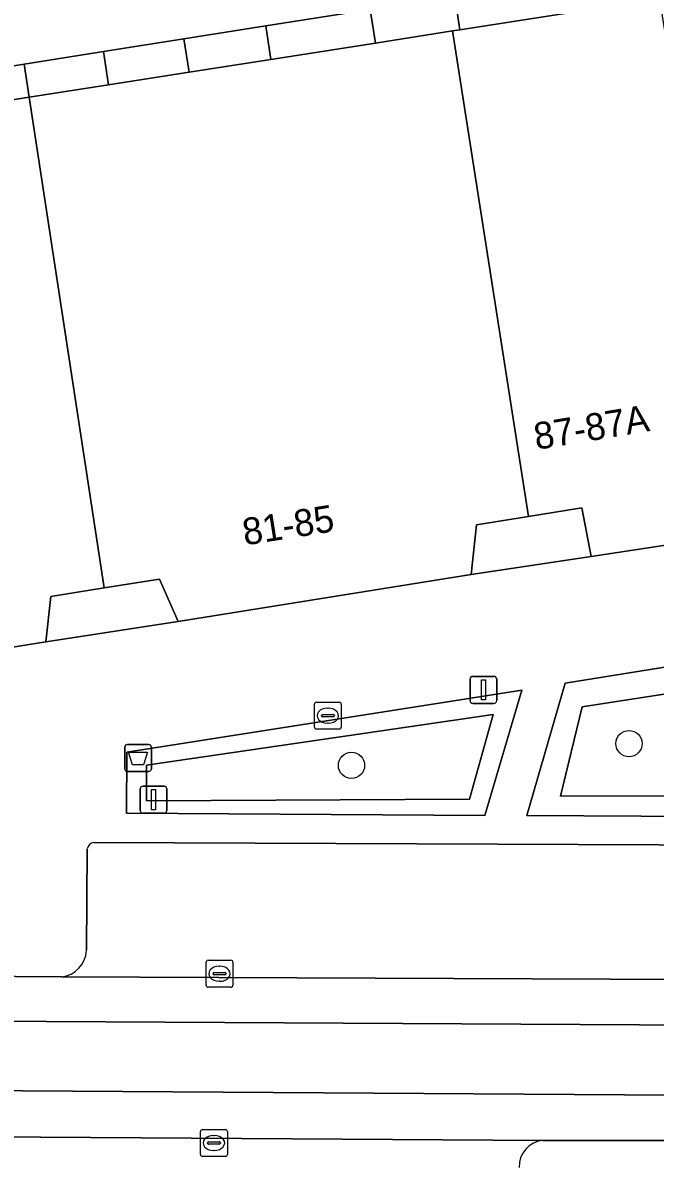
# Model space of a CAD drawing. Extents: x 160077 to 160948, y 386481 to 387498.
# Drawn here: x 160576.78 to 160600.3, y 387274.55 to 387316.88 of the extents above; entities that cross this region are included whole.
import ezdxf

# ---------------------------------------------------------------- set-up
doc = ezdxf.new("R2010")
doc.units = 0
for name, color, linetype in [('IMGEO_Afvalbak', 7, 'Continuous'), ('IMGEO_Boom', 7, 'Continuous'), ('IMGEO_Erf', 7, 'Continuous'), ('IMGEO_Groenvoorziening', 7, 'Continuous'), ('IMGEO_Kolk', 7, 'Continuous'), ('IMGEO_Lichtmast', 7, 'Continuous'), ('IMGEO_Pand', 7, 'Continuous'), ('IMGEO_Pand_nummerreeks', 7, 'Continuous'), ('IMGEO_Parkeervlak_open', 7, 'Continuous'), ('IMGEO_Rijbaan_lokaal_gesloten', 7, 'Continuous'), ('IMGEO_Rijbaan_lokaal_open', 7, 'Continuous'), ('IMGEO_Voetpad_open', 7, 'Continuous')]:
    doc.layers.add(name, color=color, linetype=linetype)

msp = doc.modelspace()

# ---------------------------------------------------------------- linework, layer by layer
at = {"layer": 'IMGEO_Afvalbak'}
for p, q in [((160580.569, 387289.144), (160580.569, 387289.944)), ((160580.569, 387289.944), (160580.569, 387289.144)), ((160580.669, 387290.044), (160581.459, 387290.044)), ((160581.459, 387290.044), (160580.669, 387290.044)), ((160581.559, 387289.944), (160581.559, 387289.144)), ((160581.559, 387289.144), (160581.559, 387289.944)), ((160581.459, 387289.044), (160580.669, 387289.044)), ((160580.669, 387289.044), (160581.459, 387289.044))]:
    msp.add_line(p, q, dxfattribs=at)
msp.add_lwpolyline([(160580.712, 387289.758), (160581.416, 387289.758), (160581.267, 387289.288), (160580.861, 387289.288), (160580.712, 387289.758)], dxfattribs=at)
for centre, start, end in [((160580.669, 387289.944), 90, 180), ((160580.669, 387289.944), 90, 180), ((160581.459, 387289.944), 0, 90), ((160581.459, 387289.944), 360, 90), ((160580.669, 387289.144), 180, 270), ((160580.669, 387289.144), 180, 270), ((160581.459, 387289.144), 270, 0), ((160581.459, 387289.144), 270, 0)]:
    msp.add_arc(centre, 0.1, start, end, dxfattribs=at)
at = {"layer": 'IMGEO_Boom'}
for centre in [(160599.32, 387290.077), (160589.001, 387289.268)]:
    msp.add_circle(centre, 0.489, dxfattribs=at)
at = {"layer": 'IMGEO_Erf'}
for points in [[(160595.582, 387298.519), (160593.655, 387298.207), (160593.451, 387296.36), (160597.909, 387297.035), (160597.569, 387298.841)], [(160579.809, 387295.863), (160577.82, 387295.547), (160577.64, 387293.855), (160582.552, 387294.62), (160581.86, 387296.188)]]:
    msp.add_lwpolyline(points, close=True, dxfattribs=at)
at = {"layer": 'IMGEO_Groenvoorziening'}
for points in [[(160615.522, 387295.309), (160596.943, 387292.325), (160595.526, 387287.409), (160616.752, 387287.281)], [(160597.58, 387291.439), (160596.777, 387288.122), (160615.317, 387288.157), (160614.235, 387294.022)], [(160597.58, 387291.439), (160614.235, 387294.022), (160615.317, 387288.157), (160596.777, 387288.122)], [(160595.332, 387292.059), (160580.649, 387289.761), (160580.637, 387287.487), (160593.96, 387287.406)], [(160594.264, 387291.159), (160593.391, 387288.017), (160581.38, 387287.947), (160581.38, 387289.274)], [(160594.264, 387291.159), (160581.38, 387289.274), (160581.38, 387287.947), (160593.391, 387288.017)]]:
    msp.add_lwpolyline(points, close=True, dxfattribs=at)
at = {"layer": 'IMGEO_Kolk'}
for p, q in [((160587.697, 387291.616), (160588.549, 387291.616)), ((160587.622, 387290.69), (160587.622, 387291.542)), ((160588.11, 387291.396), (160588.135, 387291.396)), ((160588.623, 387291.542), (160588.623, 387290.69)), ((160587.881, 387291.11), (160587.881, 387291.122)), ((160588.319, 387291.073), (160587.921, 387291.073)), ((160587.924, 387291.159), (160588.322, 387291.159)), ((160588.133, 387290.836), (160588.108, 387290.836)), ((160588.365, 387291.122), (160588.365, 387291.11)), ((160588.549, 387290.616), (160587.697, 387290.616)), ((160583.593, 387281.094), (160583.593, 387281.946)), ((160583.668, 387282.02), (160584.52, 387282.02)), ((160584.594, 387281.946), (160584.594, 387281.094)), ((160583.852, 387281.514), (160583.852, 387281.526)), ((160584.29, 387281.477), (160583.892, 387281.477)), ((160583.895, 387281.563), (160584.293, 387281.563)), ((160584.081, 387281.8), (160584.106, 387281.8)), ((160584.336, 387281.526), (160584.336, 387281.514)), ((160584.104, 387281.24), (160584.079, 387281.24)), ((160584.52, 387281.02), (160583.668, 387281.02)), ((160583.384, 387274.803), (160583.384, 387275.655)), ((160583.459, 387275.729), (160584.311, 387275.729)), ((160584.385, 387275.655), (160584.385, 387274.803)), ((160583.643, 387275.223), (160583.643, 387275.235)), ((160584.081, 387275.186), (160583.683, 387275.186)), ((160583.686, 387275.272), (160584.084, 387275.272)), ((160583.872, 387275.509), (160583.897, 387275.509)), ((160584.127, 387275.235), (160584.127, 387275.223)), ((160584.311, 387274.729), (160583.459, 387274.729)), ((160583.895, 387274.949), (160583.87, 387274.949))]:
    msp.add_line(p, q, dxfattribs=at)
for points in [[(160587.697, 387291.616), (160588.549, 387291.616)], [(160587.622, 387290.69), (160587.622, 387291.542)], [(160588.623, 387291.542), (160588.623, 387290.69)], [(160588.549, 387290.616), (160587.697, 387290.616)], [(160583.593, 387281.094), (160583.593, 387281.946)], [(160583.668, 387282.02), (160584.52, 387282.02)], [(160584.594, 387281.946), (160584.594, 387281.094)], [(160584.52, 387281.02), (160583.668, 387281.02)], [(160583.384, 387274.803), (160583.384, 387275.655)], [(160583.459, 387275.729), (160584.311, 387275.729)], [(160584.385, 387275.655), (160584.385, 387274.803)], [(160584.311, 387274.729), (160583.459, 387274.729)]]:
    msp.add_lwpolyline(points, dxfattribs=at)
for centre, radius, start, end in [((160587.699, 387291.54), 0.0765, 91.552, 178.448), ((160587.699, 387291.54), 0.0765, 91.552, 178.448), ((160588.547, 387291.54), 0.0765, 1.552, 88.448), ((160588.547, 387291.54), 0.0765, 1.552, 88.448), ((160587.921, 387291.119), 0.0403, 85.8775, 175.7526), ((160587.918, 387291.109), 0.0366, 178.938, 274.7102), ((160588.322, 387291.116), 0.043, 264.8664, 352.4533), ((160588.326, 387291.121), 0.0386, 1.7309, 96.639), ((160587.699, 387290.692), 0.0765, 181.552, 268.448), ((160587.699, 387290.692), 0.0765, 181.552, 268.448), ((160588.547, 387290.692), 0.0765, 271.552, 358.448), ((160588.547, 387290.692), 0.0765, 271.552, 358.448), ((160583.67, 387281.944), 0.0765, 91.552, 178.448), ((160583.67, 387281.944), 0.0765, 91.552, 178.448), ((160584.518, 387281.944), 0.0765, 1.552, 88.448), ((160584.518, 387281.944), 0.0765, 1.552, 88.448), ((160583.892, 387281.523), 0.0403, 85.8775, 175.7526), ((160583.889, 387281.513), 0.0366, 178.938, 274.7102), ((160584.293, 387281.52), 0.043, 264.8664, 352.4533), ((160584.297, 387281.525), 0.0386, 1.7309, 96.639), ((160583.67, 387281.096), 0.0765, 181.552, 268.448), ((160583.67, 387281.096), 0.0765, 181.552, 268.448), ((160584.518, 387281.096), 0.0765, 271.552, 358.448), ((160584.518, 387281.096), 0.0765, 271.552, 358.448), ((160583.461, 387275.653), 0.0765, 91.552, 178.448), ((160583.461, 387275.653), 0.0765, 91.552, 178.448), ((160584.309, 387275.653), 0.0765, 1.552, 88.448), ((160584.309, 387275.653), 0.0765, 1.552, 88.448), ((160583.683, 387275.232), 0.0403, 85.8775, 175.7526), ((160583.68, 387275.222), 0.0366, 178.938, 274.7102), ((160584.084, 387275.229), 0.043, 264.8664, 352.4533), ((160584.088, 387275.234), 0.0386, 1.7309, 96.639), ((160583.461, 387274.805), 0.0765, 181.552, 268.448), ((160583.461, 387274.805), 0.0765, 181.552, 268.448), ((160584.309, 387274.805), 0.0765, 271.552, 358.448), ((160584.309, 387274.805), 0.0765, 271.552, 358.448)]:
    msp.add_arc(centre, radius, start, end, dxfattribs=at)
for centre, major_axis, ratio, start_param, end_param in [((160588.109, 387291.116), (-0.387, 0.002), 0.722429, 4.712389, 7.853982), ((160588.134, 387291.116), (-0.39, 0.002), 0.717154, 1.570796, 4.712389), ((160584.08, 387281.52), (-0.387, 0.002), 0.722429, 4.712389, 7.853982), ((160584.105, 387281.52), (-0.39, 0.002), 0.717154, 1.570796, 4.712389), ((160583.871, 387275.229), (-0.387, 0.002), 0.722429, 4.712389, 7.853982), ((160583.896, 387275.229), (-0.39, 0.002), 0.717154, 1.570796, 4.712389)]:
    msp.add_ellipse(centre, major_axis=major_axis, ratio=ratio, start_param=start_param, end_param=end_param, dxfattribs=at)
at = {"layer": 'IMGEO_Lichtmast'}
for p, q in [((160593.41, 387291.674), (160593.41, 387292.474)), ((160593.41, 387292.474), (160593.41, 387291.674)), ((160593.51, 387292.574), (160594.3, 387292.574)), ((160594.3, 387292.574), (160593.51, 387292.574)), ((160594.4, 387292.474), (160594.4, 387291.674)), ((160594.4, 387291.674), (160594.4, 387292.474)), ((160594.3, 387291.574), (160593.51, 387291.574)), ((160593.51, 387291.574), (160594.3, 387291.574)), ((160581.143, 387287.594), (160581.143, 387288.394)), ((160581.143, 387288.394), (160581.143, 387287.594)), ((160581.243, 387288.494), (160582.033, 387288.494)), ((160582.033, 387288.494), (160581.243, 387288.494)), ((160582.133, 387288.394), (160582.133, 387287.594)), ((160582.133, 387287.594), (160582.133, 387288.394)), ((160582.033, 387287.494), (160581.243, 387287.494)), ((160581.243, 387287.494), (160582.033, 387287.494))]:
    msp.add_line(p, q, dxfattribs=at)
for points in [[(160593.83, 387292.449), (160593.98, 387292.449), (160593.98, 387291.699), (160593.83, 387291.699), (160593.83, 387292.449)], [(160581.563, 387288.369), (160581.713, 387288.369), (160581.713, 387287.619), (160581.563, 387287.619), (160581.563, 387288.369)]]:
    msp.add_lwpolyline(points, dxfattribs=at)
for centre, start, end in [((160593.51, 387292.474), 90, 180), ((160593.51, 387292.474), 90, 180), ((160594.3, 387292.474), 0, 90), ((160594.3, 387292.474), 360, 90), ((160593.51, 387291.674), 180, 270), ((160593.51, 387291.674), 180, 270), ((160594.3, 387291.674), 270, 0), ((160594.3, 387291.674), 270, 0), ((160581.243, 387288.394), 90, 180), ((160581.243, 387288.394), 90, 180), ((160582.033, 387288.394), 0, 90), ((160582.033, 387288.394), 360, 90), ((160581.243, 387287.594), 180, 270), ((160581.243, 387287.594), 180, 270), ((160582.033, 387287.594), 270, 0), ((160582.033, 387287.594), 270, 0)]:
    msp.add_arc(centre, 0.1, start, end, dxfattribs=at)
at = {"layer": 'IMGEO_Pand'}
for points in [[(160600.466, 387317.779), (160597.963, 387317.388), (160593.033, 387316.617), (160592.757, 387316.573), (160595.582, 387298.519), (160597.569, 387298.841), (160597.909, 387297.035), (160603.701, 387297.911), (160603.42, 387299.768), (160603.287, 387299.747)], [(160592.757, 387316.573), (160589.89, 387316.125), (160586.003, 387315.517), (160582.962, 387315.041), (160579.97, 387314.573), (160577.017, 387314.111), (160579.809, 387295.863), (160581.86, 387296.188), (160582.552, 387294.62), (160593.451, 387296.36), (160593.655, 387298.207), (160595.582, 387298.519)], [(160577.017, 387314.111), (160572.043, 387313.333), (160569.108, 387312.873), (160572.219, 387292.99), (160577.64, 387293.855), (160577.82, 387295.547), (160579.809, 387295.863)]]:
    msp.add_lwpolyline(points, close=True, dxfattribs=at)
at = {"layer": 'IMGEO_Parkeervlak_open'}
for points in [[(160579.175, 387286.158), (160579.142, 387282.392)], [(160606.43, 387286.294), (160579.426, 387286.395)], [(160578.224, 387281.401), (160607.372, 387281.277)], [(160596.134, 387275.325), (160556.857, 387275.577)]]:
    msp.add_lwpolyline(points, dxfattribs=at)
for centre, radius, start, end in [((160579.452, 387286.116), 0.281, 95.4128, 171.3007), ((160578.101, 387282.435), 1.042, 276.7607, 357.6192), ((160596.203, 387274.358), 0.969, 94.0776, 182.7467)]:
    msp.add_arc(centre, radius, start, end, dxfattribs=at)
at = {"layer": 'IMGEO_Rijbaan_lokaal_gesloten'}
for points in [[(160607.527, 387281.231), (160607.372, 387281.277), (160578.224, 387281.401), (160576.502, 387281.423), (160564.366, 387281.53), (160558.23, 387281.585), (160558.224, 387279.909), (160577.659, 387279.746), (160606.324, 387279.588)], [(160602.879, 387276.989), (160556.233, 387277.298)], [(160552.757, 387275.546), (160556.857, 387275.577), (160596.134, 387275.325), (160603.137, 387275.32), (160603.344, 387275.325)]]:
    msp.add_lwpolyline(points, dxfattribs=at)
at = {"layer": 'IMGEO_Rijbaan_lokaal_open'}
for points in [[(160547.05, 387316.997), (160547.524, 387310.922), (160551.552, 387311.574), (160552.537, 387311.728), (160557.775, 387312.441), (160560.873, 387312.863), (160565.684, 387313.601), (160570.86, 387314.394), (160571.856, 387314.551), (160576.828, 387315.337), (160579.781, 387315.804), (160582.77, 387316.277), (160585.814, 387316.758), (160589.699, 387317.372)], [(160606.324, 387279.588), (160577.659, 387279.746), (160558.224, 387279.909), (160558.23, 387281.585), (160558.183, 387281.585)], [(160556.233, 387277.298), (160602.879, 387276.989)]]:
    msp.add_lwpolyline(points, dxfattribs=at)
at = {"layer": 'IMGEO_Voetpad_open'}
for points in [[(160594.255, 387318.092), (160592.841, 387317.868), (160593.033, 387316.617), (160597.963, 387317.388), (160597.769, 387318.654)], [(160592.757, 387316.573), (160593.033, 387316.617), (160592.841, 387317.868), (160589.699, 387317.372), (160589.89, 387316.125)], [(160585.814, 387316.758), (160586.003, 387315.517), (160589.89, 387316.125), (160589.699, 387317.372)], [(160582.77, 387316.277), (160582.962, 387315.041), (160586.003, 387315.517), (160585.814, 387316.758)], [(160579.781, 387315.804), (160579.97, 387314.573), (160582.962, 387315.041), (160582.77, 387316.277)], [(160579.97, 387314.573), (160579.781, 387315.804), (160576.828, 387315.337), (160577.017, 387314.111)], [(160571.856, 387314.551), (160572.043, 387313.333), (160577.017, 387314.111), (160576.828, 387315.337)], [(160596.943, 387292.325), (160615.522, 387295.309), (160616.752, 387287.281), (160595.526, 387287.409)], [(160580.637, 387287.487), (160580.649, 387289.761), (160595.332, 387292.059), (160593.96, 387287.406)]]:
    msp.add_lwpolyline(points, close=True, dxfattribs=at)
for points in [[(160620.721, 387291.18), (160624.639, 387291.832), (160623.225, 387300.958), (160603.701, 387297.911), (160597.909, 387297.035), (160593.451, 387296.36), (160582.552, 387294.62), (160577.64, 387293.855), (160572.219, 387292.99), (160566.768, 387292.12), (160561.999, 387291.358), (160556.074, 387290.431), (160553.004, 387310.263), (160557.982, 387311.096), (160557.775, 387312.441), (160552.537, 387311.728), (160551.552, 387311.574), (160547.524, 387310.922)], [(160579.142, 387282.392), (160579.175, 387286.158)], [(160579.426, 387286.395), (160606.43, 387286.294)], [(160558.183, 387281.585), (160558.23, 387281.585), (160564.366, 387281.53), (160576.502, 387281.423), (160578.224, 387281.401)], [(160603.344, 387275.325), (160603.137, 387275.32), (160596.134, 387275.325)]]:
    msp.add_lwpolyline(points, dxfattribs=at)
for centre, radius, start, end in [((160579.452, 387286.116), 0.281, 95.4128, 171.3007), ((160578.101, 387282.435), 1.042, 276.7607, 357.6192), ((160596.203, 387274.358), 0.969, 94.0776, 182.7467)]:
    msp.add_arc(centre, radius, start, end, dxfattribs=at)

# ---------------------------------------------------------------- texts
at = {"layer": 'IMGEO_Pand_nummerreeks'}
for s, rotation, p in [('87-87A', 9.4252, (160595.875, 387300.995)), ('81-85', 9.0241, (160585.033, 387297.442))]:
    msp.add_text(s, height=1, rotation=rotation, dxfattribs=at).set_placement(p)

doc.saveas('drawing.dxf')
